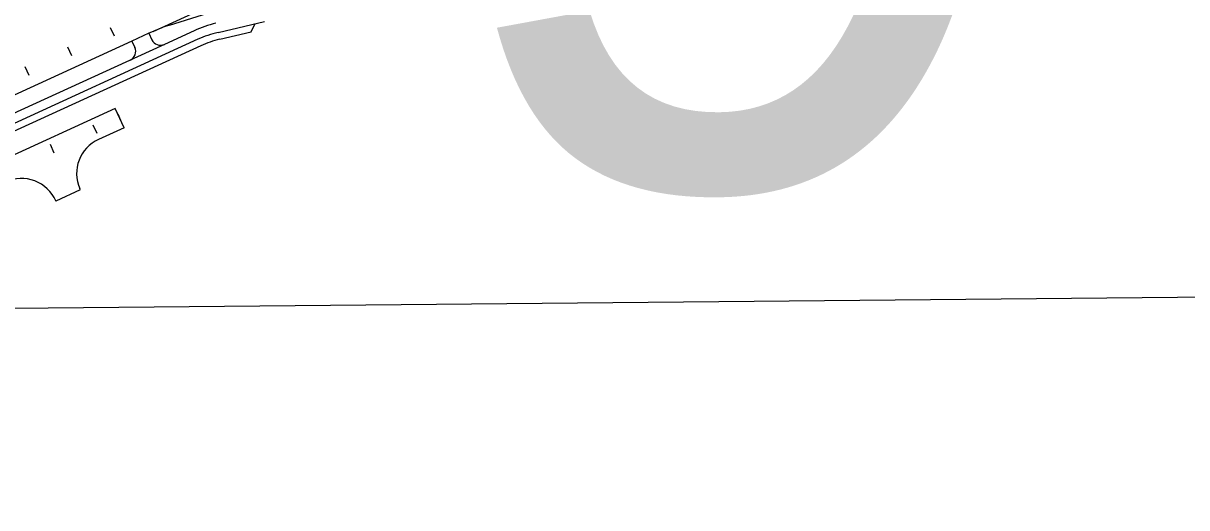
# Model space of a CAD drawing. Extents: x 6503541 to 6503743, y 5888004 to 5888145.
# Drawn here: x 6503627.1 to 6503633.04, y 5888063.15 to 5888065.62 of the extents above; entities that cross this region are included whole.
import ezdxf

# ---------------------------------------------------------------- set-up
doc = ezdxf.new("R2010")
doc.units = 0
doc.layers.add('12', color=7, linetype='Continuous')
doc.layers.add('tabela', color=7, linetype='Continuous')

msp = doc.modelspace()

# ---------------------------------------------------------------- linework, layer by layer
at = {"layer": '12'}
for p, q in [((6503627.7604, 5888065.5807), (6503629.5398, 5888066.3965)), ((6503627.8439, 5888065.6128), (6503628.312, 5888065.7605)), ((6503628.0924, 5888065.5759), (6503628.33, 5888065.6321)), ((6503628.261, 5888065.5788), (6503628.2814, 5888065.6206)), ((6503627.7396, 5888065.5711), (6503627.6524, 5888065.5311)), ((6503627.7604, 5888065.5806), (6503627.7396, 5888065.5711)), ((6503627.7396, 5888065.5712), (6503627.7547, 5888065.5384)), ((6503627.9695, 5888065.5841), (6503627.8183, 5888065.5148)), ((6503628.1007, 5888065.5408), (6503628.261, 5888065.5788)), ((6503627.6524, 5888065.5311), (6503626.7146, 5888065.1012)), ((6503627.8183, 5888065.5148), (6503626.7932, 5888065.0448)), ((6503627.9895, 5888065.5405), (6503626.8132, 5888065.0011)), ((6503628.0045, 5888065.5077), (6503626.8282, 5888064.9684)), ((6503627.6524, 5888065.5311), (6503627.6674, 5888065.4984)), ((6503627.5672, 5888065.187), (6503623.1172, 5888063.1467)), ((6503627.6122, 5888065.0889), (6503627.5672, 5888065.187)), ((6503627.6122, 5888065.0889), (6503627.4819, 5888065.0291)), ((6503627.3887, 5888064.7715), (6503627.3861, 5888064.7774)), ((6503627.2642, 5888064.7138), (6503627.2638, 5888064.7148)), ((6503627.3887, 5888064.7715), (6503627.2642, 5888064.7138))]:
    msp.add_line(p, q, dxfattribs=at)
for points in [[(6503627.5635, 5888065.5564), (6503627.5435, 5888065.6)], [(6503627.3454, 5888065.4564), (6503627.3254, 5888065.5)], [(6503627.1272, 5888065.3563), (6503627.1072, 5888065.4)], [(6503627.5797, 5888065.1598), (6503627.5997, 5888065.1161)], [(6503627.5797, 5888065.1598), (6503627.5997, 5888065.1161)], [(6503627.4741, 5888065.0586), (6503627.4541, 5888065.1022)], [(6503627.256, 5888064.9585), (6503627.236, 5888065.0022)]]:
    msp.add_lwpolyline(points, dxfattribs=at)
for centre, radius, start, end in [((6503628.0605, 5888064.9262), 0.72, 107.50604, 114.63106), ((6503628.2196, 5888065.0387), 0.6, 103.32112, 114.63106), ((6503628.2196, 5888065.0387), 0.552, 103.32112, 114.63106), ((6503627.6238, 5888065.4784), 0.048, 294.63106, 24.67158), ((6503627.7983, 5888065.5584), 0.048, 204.67158, 294.63106), ((6503628.2196, 5888065.0387), 0.516, 103.32112, 114.63065), ((6503627.5619, 5888064.8546), 0.192, 114.63106, 203.69608), ((6503627.0881, 5888064.6374), 0.192, 23.78262, 114.63106)]:
    msp.add_arc(centre, radius, start, end, dxfattribs=at)
at = {"layer": 'tabela'}
msp.add_line((6503634.2803, 5888064.2326), (6503627.0449, 5888064.165), dxfattribs=at)

# ---------------------------------------------------------------- texts
at = {"layer": '12'}
msp.add_text('9', height=4.223, rotation=0.73934, dxfattribs=at).set_placement((6503629.1823, 5888064.7741))

doc.saveas('drawing.dxf')
